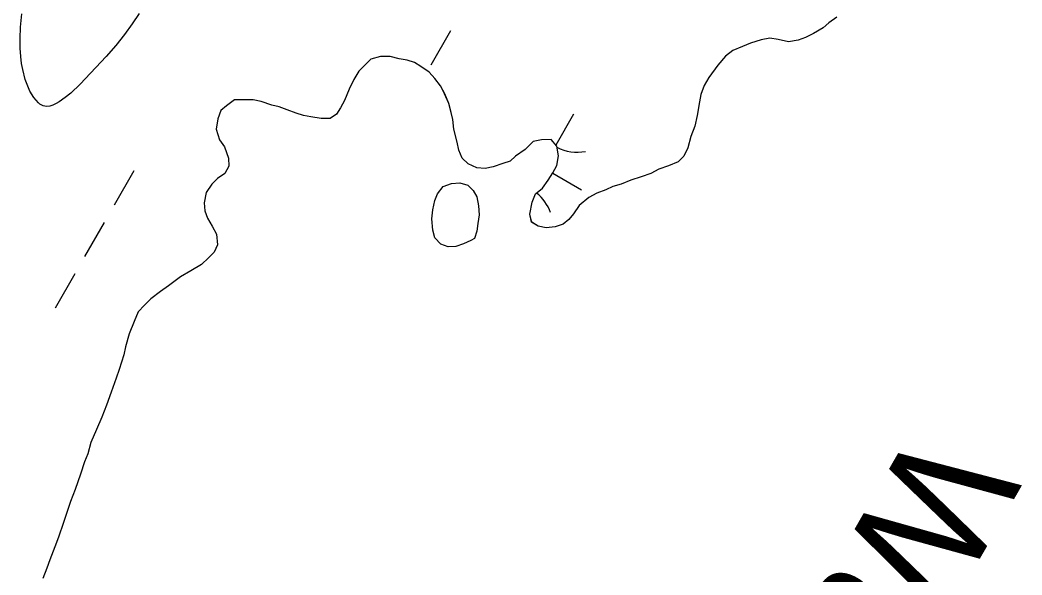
# Model space of a CAD drawing. Extents: x 3930721 to 3950824, y 220441 to 242861.
# Drawn here: x 3945139.2 to 3945544.9, y 232062.2 to 232287.1 of the extents above; entities that cross this region are included whole.
import ezdxf

# ---------------------------------------------------------------- set-up
doc = ezdxf.new("R2010")
doc.units = 0
for name, color, linetype in [('V-RIVR-IDEN', 7, 'Continuous'), ('V-SITE-VEGE', 7, 'Continuous'), ('V-TOPO-SHOR', 7, 'Continuous'), ('V-WETL-SWMP', 7, 'Continuous')]:
    doc.layers.add(name, color=color, linetype=linetype)

msp = doc.modelspace()

# ---------------------------------------------------------------- linework, layer by layer
at = {"layer": 'V-SITE-VEGE'}
for p, q in [((3945139.38, 232284.24), (3945139.93, 232289.53)), ((3945187.38, 232289.73), (3945184.59, 232285.54)), ((3945139.18, 232279.63), (3945139.38, 232284.24)), ((3945184.59, 232285.54), (3945181.49, 232281.2)), ((3945139.24, 232275.66), (3945139.18, 232279.63)), ((3945181.49, 232281.2), (3945177.99, 232276.78)), ((3945139.47, 232272.28), (3945139.24, 232275.66)), ((3945177.99, 232276.78), (3945173.99, 232272.33)), ((3945139.82, 232269.41), (3945139.47, 232272.28)), ((3945173.99, 232272.33), (3945163.55, 232261.13)), ((3945140.25, 232266.99), (3945139.82, 232269.41)), ((3945141.27, 232262.99), (3945140.25, 232266.99)), ((3945142.27, 232260.23), (3945141.27, 232262.99)), ((3945143.17, 232258.31), (3945142.27, 232260.23)), ((3945163.55, 232261.13), (3945159.69, 232257.45)), ((3945144.73, 232255.71), (3945143.17, 232258.31)), ((3945146.59, 232253.48), (3945144.73, 232255.71)), ((3945157.5, 232255.63), (3945155.07, 232253.92)), ((3945159.69, 232257.45), (3945157.5, 232255.63)), ((3945147.2, 232252.95), (3945146.59, 232253.48)), ((3945148.5, 232252.29), (3945147.2, 232252.95)), ((3945149.84, 232252.09), (3945148.5, 232252.29)), ((3945151.18, 232252.23), (3945149.84, 232252.09)), ((3945152.51, 232252.63), (3945151.18, 232252.23)), ((3945153.81, 232253.21), (3945152.51, 232252.63)), ((3945155.07, 232253.92), (3945153.81, 232253.21))]:
    msp.add_line(p, q, dxfattribs=at)
at = {"layer": 'V-TOPO-SHOR'}
for points in [[(3945469.91, 232288.25), (3945466.66, 232285.92), (3945464.39, 232283.94), (3945460.48, 232281.61), (3945457.23, 232279.94), (3945454.29, 232278.92), (3945450.37, 232278.23), (3945446.1, 232279.17), (3945442.82, 232279.79), (3945439.23, 232279.1), (3945434.99, 232277.75), (3945431.73, 232276.4), (3945427.81, 232274.73), (3945424.89, 232272.4), (3945421.66, 232268.77), (3945418.1, 232263.82), (3945416.17, 232260.53), (3945414.9, 232256.92)], [(3945414.9, 232256.92), (3945414.27, 232253.96), (3945413.35, 232248.39), (3945412.41, 232244.12), (3945410.82, 232239.85), (3945409.55, 232235.25), (3945407.95, 232231.96), (3945405.68, 232229.65), (3945401.77, 232227.97), (3945397.85, 232226.62), (3945394.6, 232224.96), (3945390.68, 232223.61), (3945386.44, 232222.25), (3945382.53, 232220.58), (3945379.26, 232219.56), (3945376.33, 232218.22), (3945372.74, 232216.88), (3945369.49, 232215.21), (3945365.59, 232211.89), (3945363.33, 232208.6), (3945361.39, 232206.29), (3945359.12, 232204.3), (3945355.86, 232203.28), (3945352.26, 232202.92), (3945348.98, 232203.54), (3945346.35, 232205.15), (3945345.66, 232208.42), (3945346.59, 232213.34), (3945347.86, 232216.63), (3945350.79, 232218.95), (3945353.05, 232222.24), (3945354.98, 232225.21), (3945356.59, 232228.17), (3945357.2, 232232.11), (3945356.51, 232236.03), (3945354.19, 232238.62), (3945350.26, 232238.58), (3945347, 232237.9), (3945343.75, 232234.59), (3945339.85, 232231.93), (3945337.58, 232229.94), (3945334.64, 232228.93), (3945330.73, 232227.58), (3945327.46, 232226.9), (3945324.19, 232227.19), (3945320.57, 232228.79), (3945318.25, 232231.06), (3945316.91, 232234.32), (3945316.22, 232237.58), (3945314.86, 232242.81), (3945314.49, 232246.73), (3945313.81, 232249.67), (3945312.79, 232253.27), (3945311.12, 232257.18), (3945309.44, 232260.43), (3945307.12, 232263.36), (3945304.81, 232265.95), (3945301.51, 232268.21), (3945298.87, 232269.82), (3945295.92, 232270.77), (3945292.64, 232271.39), (3945289.02, 232272.34), (3945285.1, 232272.3), (3945281.18, 232271.28), (3945278.59, 232268.63), (3945276.32, 232266.32), (3945274.39, 232263.02), (3945272.46, 232259.08), (3945270.54, 232254.48), (3945268.94, 232251.51), (3945267.33, 232248.88), (3945264.73, 232247.21), (3945261.12, 232247.18), (3945256.86, 232247.79), (3945253.91, 232248.41), (3945250.95, 232249.36), (3945247.34, 232250.64), (3945244.05, 232251.92), (3945241.1, 232252.54), (3945236.83, 232254.13), (3945233.55, 232254.75), (3945229.95, 232254.72), (3945226.02, 232254.68), (3945222.77, 232252.35), (3945220.5, 232250.37), (3945219.22, 232247.08), (3945218.61, 232242.82), (3945219.96, 232238.57), (3945221.95, 232235.65), (3945223.64, 232231.08), (3945223.67, 232227.81), (3945222.06, 232224.84), (3945219.14, 232222.85), (3945216.87, 232220.54), (3945214.61, 232217.24), (3945213.67, 232212.97), (3945214.03, 232209.7), (3945215.04, 232206.77), (3945217.04, 232203.52), (3945218.71, 232200.26), (3945219.08, 232196.01)], [(3945321.71, 232197.7), (3945318.77, 232196.36), (3945315.67, 232195.35), (3945312.56, 232195.16), (3945309.61, 232196.27), (3945307.12, 232198.87), (3945306.27, 232201.97), (3945305.9, 232206.55), (3945306.35, 232210.15), (3945307.14, 232213.93), (3945308.25, 232216.72), (3945310.52, 232219.69), (3945313.94, 232220.87), (3945317.21, 232221.07), (3945320.5, 232220.12), (3945322.65, 232218.01), (3945324.14, 232215.41), (3945324.84, 232211.81), (3945325.04, 232208.21), (3945324.58, 232204.61), (3945324.12, 232201.49), (3945323.17, 232198.54), (3945321.71, 232197.7)], [(3945219.08, 232196.01), (3945217.8, 232193.05), (3945215.54, 232190.73), (3945212.61, 232188.08), (3945208.39, 232185.42), (3945204.15, 232183.09), (3945199.28, 232179.43), (3945196.03, 232177.11), (3945192.13, 232174.12), (3945189.54, 232171.48), (3945186.95, 232168.83), (3945185.35, 232164.89), (3945183.43, 232159.96), (3945181.85, 232154.71), (3945181.23, 232151.42), (3945180.28, 232148.47), (3945179.32, 232145.51), (3945178.05, 232141.9), (3945176.14, 232136.31), (3945174.23, 232131.05), (3945172.32, 232126.12), (3945170.08, 232121.19), (3945167.84, 232115.93), (3945166.57, 232111.33), (3945165.3, 232108.05), (3945163.71, 232103.12), (3945161.48, 232096.88), (3945159.57, 232091.95), (3945157.66, 232086.36), (3945156.71, 232083.41), (3945154.8, 232077.49), (3945153.21, 232073.55), (3945151.29, 232068.29), (3945150.02, 232065), (3945148.43, 232060.73)]]:
    msp.add_lwpolyline(points, dxfattribs=at)
at = {"layer": 'V-WETL-SWMP'}
for p, q in [((3945469.91, 232288.25), (3945466.66, 232285.92)), ((3945464.39, 232283.94), (3945460.48, 232281.61)), ((3945466.66, 232285.92), (3945464.39, 232283.94)), ((3945313.42, 232282.64), (3945305.47, 232268.76)), ((3945442.82, 232279.79), (3945439.23, 232279.1)), ((3945446.1, 232279.17), (3945442.82, 232279.79)), ((3945457.23, 232279.94), (3945454.29, 232278.92)), ((3945460.48, 232281.61), (3945457.23, 232279.94)), ((3945431.73, 232276.4), (3945427.81, 232274.73)), ((3945434.99, 232277.75), (3945431.73, 232276.4)), ((3945439.23, 232279.1), (3945434.99, 232277.75)), ((3945450.37, 232278.23), (3945446.1, 232279.17)), ((3945454.29, 232278.92), (3945450.37, 232278.23)), ((3945281.18, 232271.28), (3945278.59, 232268.63)), ((3945285.1, 232272.3), (3945281.18, 232271.28)), ((3945289.02, 232272.34), (3945285.1, 232272.3)), ((3945292.64, 232271.39), (3945289.02, 232272.34)), ((3945295.92, 232270.77), (3945292.64, 232271.39)), ((3945424.89, 232272.41), (3945421.66, 232268.77)), ((3945427.81, 232274.73), (3945424.89, 232272.41)), ((3945278.59, 232268.63), (3945276.32, 232266.32)), ((3945298.87, 232269.82), (3945295.92, 232270.77)), ((3945301.51, 232268.21), (3945298.87, 232269.82)), ((3945304.81, 232265.95), (3945301.51, 232268.21)), ((3945421.66, 232268.77), (3945418.1, 232263.83)), ((3945276.32, 232266.32), (3945274.39, 232263.02)), ((3945307.12, 232263.36), (3945304.81, 232265.95)), ((3945309.44, 232260.43), (3945307.12, 232263.36)), ((3945418.1, 232263.83), (3945416.17, 232260.53)), ((3945272.46, 232259.08), (3945270.54, 232254.47)), ((3945274.39, 232263.02), (3945272.46, 232259.08)), ((3945311.11, 232257.18), (3945309.44, 232260.43)), ((3945416.17, 232260.53), (3945414.9, 232256.92)), ((3945312.79, 232253.27), (3945311.11, 232257.18)), ((3945414.9, 232256.92), (3945414.27, 232253.96)), ((3945222.77, 232252.35), (3945220.5, 232250.37)), ((3945226.02, 232254.68), (3945222.77, 232252.35)), ((3945229.95, 232254.72), (3945226.02, 232254.68)), ((3945233.55, 232254.75), (3945229.95, 232254.72)), ((3945236.83, 232254.13), (3945233.55, 232254.75)), ((3945241.1, 232252.54), (3945236.83, 232254.13)), ((3945244.05, 232251.91), (3945241.1, 232252.54)), ((3945247.34, 232250.64), (3945244.05, 232251.91)), ((3945268.94, 232251.51), (3945267.33, 232248.88)), ((3945270.54, 232254.47), (3945268.94, 232251.51)), ((3945313.81, 232249.67), (3945312.79, 232253.27)), ((3945414.27, 232253.96), (3945413.35, 232248.39)), ((3945219.22, 232247.08), (3945218.61, 232242.82)), ((3945220.5, 232250.37), (3945219.22, 232247.08)), ((3945250.95, 232249.36), (3945247.34, 232250.64)), ((3945253.91, 232248.41), (3945250.95, 232249.36)), ((3945256.86, 232247.79), (3945253.91, 232248.41)), ((3945261.12, 232247.18), (3945256.86, 232247.79)), ((3945264.73, 232247.21), (3945261.12, 232247.18)), ((3945267.33, 232248.88), (3945264.73, 232247.21)), ((3945314.49, 232246.73), (3945313.81, 232249.67)), ((3945363.32, 232248.97), (3945356.14, 232236.44)), ((3945413.35, 232248.39), (3945412.41, 232244.12)), ((3945218.61, 232242.82), (3945219.96, 232238.58)), ((3945314.86, 232242.81), (3945314.49, 232246.73)), ((3945412.41, 232244.12), (3945410.82, 232239.85)), ((3945316.22, 232237.58), (3945314.86, 232242.81)), ((3945410.82, 232239.85), (3945409.55, 232235.26)), ((3945219.96, 232238.58), (3945221.95, 232235.65)), ((3945221.95, 232235.65), (3945223.64, 232231.08)), ((3945316.91, 232234.32), (3945316.22, 232237.58)), ((3945347, 232237.9), (3945343.75, 232234.59)), ((3945350.26, 232238.58), (3945347, 232237.9)), ((3945354.19, 232238.62), (3945350.26, 232238.58)), ((3945356.51, 232236.03), (3945354.19, 232238.62)), ((3945357.2, 232232.11), (3945356.51, 232236.03)), ((3945409.55, 232235.26), (3945407.95, 232231.96)), ((3945223.64, 232231.08), (3945223.67, 232227.81)), ((3945318.25, 232231.06), (3945316.91, 232234.32)), ((3945320.57, 232228.79), (3945318.25, 232231.06)), ((3945339.85, 232231.93), (3945337.58, 232229.94)), ((3945343.75, 232234.59), (3945339.85, 232231.93)), ((3945356.59, 232228.17), (3945357.2, 232232.11)), ((3945407.95, 232231.96), (3945405.68, 232229.65)), ((3945223.67, 232227.81), (3945222.06, 232224.85)), ((3945324.19, 232227.19), (3945320.57, 232228.79)), ((3945327.46, 232226.89), (3945324.19, 232227.19)), ((3945330.73, 232227.58), (3945327.46, 232226.89)), ((3945334.65, 232228.93), (3945330.73, 232227.58)), ((3945337.58, 232229.94), (3945334.65, 232228.93)), ((3945354.98, 232225.21), (3945356.59, 232228.17)), ((3945397.85, 232226.63), (3945394.6, 232224.96)), ((3945401.77, 232227.97), (3945397.85, 232226.63)), ((3945405.68, 232229.65), (3945401.77, 232227.97)), ((3945185.19, 232225.92), (3945177.24, 232212.03)), ((3945219.14, 232222.85), (3945216.87, 232220.54)), ((3945222.06, 232224.85), (3945219.14, 232222.85)), ((3945353.05, 232222.24), (3945354.98, 232225.21)), ((3945354.85, 232225.01), (3945366.52, 232218.33)), ((3945390.68, 232223.61), (3945386.44, 232222.25)), ((3945394.6, 232224.96), (3945390.68, 232223.61)), ((3945216.87, 232220.54), (3945214.61, 232217.24)), ((3945347.87, 232216.62), (3945350.79, 232218.95)), ((3945350.79, 232218.95), (3945353.05, 232222.24)), ((3945379.27, 232219.56), (3945376.33, 232218.22)), ((3945382.53, 232220.58), (3945379.27, 232219.56)), ((3945386.44, 232222.25), (3945382.53, 232220.58)), ((3945214.61, 232217.24), (3945213.67, 232212.97)), ((3945346.59, 232213.34), (3945347.87, 232216.62)), ((3945369.49, 232215.21), (3945365.59, 232211.89)), ((3945372.74, 232216.88), (3945369.49, 232215.21)), ((3945376.33, 232218.22), (3945372.74, 232216.88)), ((3945213.67, 232212.97), (3945214.03, 232209.7)), ((3945345.66, 232208.42), (3945346.59, 232213.34)), ((3945365.59, 232211.89), (3945363.33, 232208.6)), ((3945214.03, 232209.7), (3945215.04, 232206.77)), ((3945215.04, 232206.77), (3945217.04, 232203.51)), ((3945346.34, 232205.15), (3945345.66, 232208.42)), ((3945363.33, 232208.6), (3945361.39, 232206.29)), ((3945173.26, 232205.09), (3945165.31, 232191.21)), ((3945217.04, 232203.51), (3945218.71, 232200.26)), ((3945348.98, 232203.54), (3945346.34, 232205.15)), ((3945352.26, 232202.92), (3945348.98, 232203.54)), ((3945355.86, 232203.28), (3945352.26, 232202.92)), ((3945359.12, 232204.3), (3945355.86, 232203.28)), ((3945361.39, 232206.29), (3945359.12, 232204.3)), ((3945218.71, 232200.26), (3945219.08, 232196.01)), ((3945219.08, 232196.01), (3945217.8, 232193.05)), ((3945215.53, 232190.73), (3945212.61, 232188.08)), ((3945217.8, 232193.05), (3945215.53, 232190.73)), ((3945212.61, 232188.08), (3945208.39, 232185.42)), ((3945161.33, 232184.27), (3945153.38, 232170.38)), ((3945204.15, 232183.09), (3945199.28, 232179.44)), ((3945208.39, 232185.42), (3945204.15, 232183.09)), ((3945199.28, 232179.44), (3945196.03, 232177.11)), ((3945192.13, 232174.12), (3945189.54, 232171.48)), ((3945196.03, 232177.11), (3945192.13, 232174.12)), ((3945189.54, 232171.48), (3945186.95, 232168.83)), ((3945186.95, 232168.83), (3945185.35, 232164.89)), ((3945185.35, 232164.89), (3945183.43, 232159.96)), ((3945183.43, 232159.96), (3945181.85, 232154.7)), ((3945181.85, 232154.7), (3945181.23, 232151.42)), ((3945181.23, 232151.42), (3945180.28, 232148.47)), ((3945179.32, 232145.51), (3945178.05, 232141.9)), ((3945180.28, 232148.47), (3945179.32, 232145.51)), ((3945178.05, 232141.9), (3945176.14, 232136.31)), ((3945176.14, 232136.31), (3945174.23, 232131.06)), ((3945174.23, 232131.06), (3945172.32, 232126.12)), ((3945172.32, 232126.12), (3945170.08, 232121.19)), ((3945170.08, 232121.19), (3945167.84, 232115.93)), ((3945167.84, 232115.93), (3945166.57, 232111.33)), ((3945166.57, 232111.33), (3945165.3, 232108.05)), ((3945165.3, 232108.05), (3945163.71, 232103.12)), ((3945163.71, 232103.12), (3945161.48, 232096.88)), ((3945161.48, 232096.88), (3945159.57, 232091.95)), ((3945159.57, 232091.95), (3945157.66, 232086.36)), ((3945157.66, 232086.36), (3945156.71, 232083.41)), ((3945156.71, 232083.41), (3945154.8, 232077.49)), ((3945154.8, 232077.49), (3945153.21, 232073.55)), ((3945153.21, 232073.55), (3945151.29, 232068.29)), ((3945150.02, 232065), (3945148.43, 232060.73)), ((3945151.29, 232068.29), (3945150.02, 232065))]:
    msp.add_line(p, q, dxfattribs=at)
msp.add_lwpolyline([(3945321.71, 232197.7), (3945318.77, 232196.36), (3945315.67, 232195.35), (3945312.56, 232195.16), (3945309.61, 232196.27), (3945307.12, 232198.87), (3945306.27, 232201.97), (3945305.9, 232206.55), (3945306.35, 232210.15), (3945307.14, 232213.93), (3945308.25, 232216.72), (3945310.52, 232219.69), (3945313.94, 232220.87), (3945317.21, 232221.07), (3945320.5, 232220.12), (3945322.65, 232218.01), (3945324.15, 232215.41), (3945324.84, 232211.81), (3945325.04, 232208.21), (3945324.58, 232204.61), (3945324.12, 232201.49), (3945323.17, 232198.54)], close=True, dxfattribs=at)
for centre, start, end in [((3945364.83, 232251.13), 242.1354, 280.9715), ((3945337.38, 232203.19), 19.4279, 51.5687)]:
    msp.add_arc(centre, 17.62, start, end, dxfattribs=at)

# ---------------------------------------------------------------- texts
at = {"layer": 'V-RIVR-IDEN'}
msp.add_text('Water', height=50, rotation=240.1997, dxfattribs=at).set_placement((3945501.63, 232123.65))

doc.saveas('drawing.dxf')
